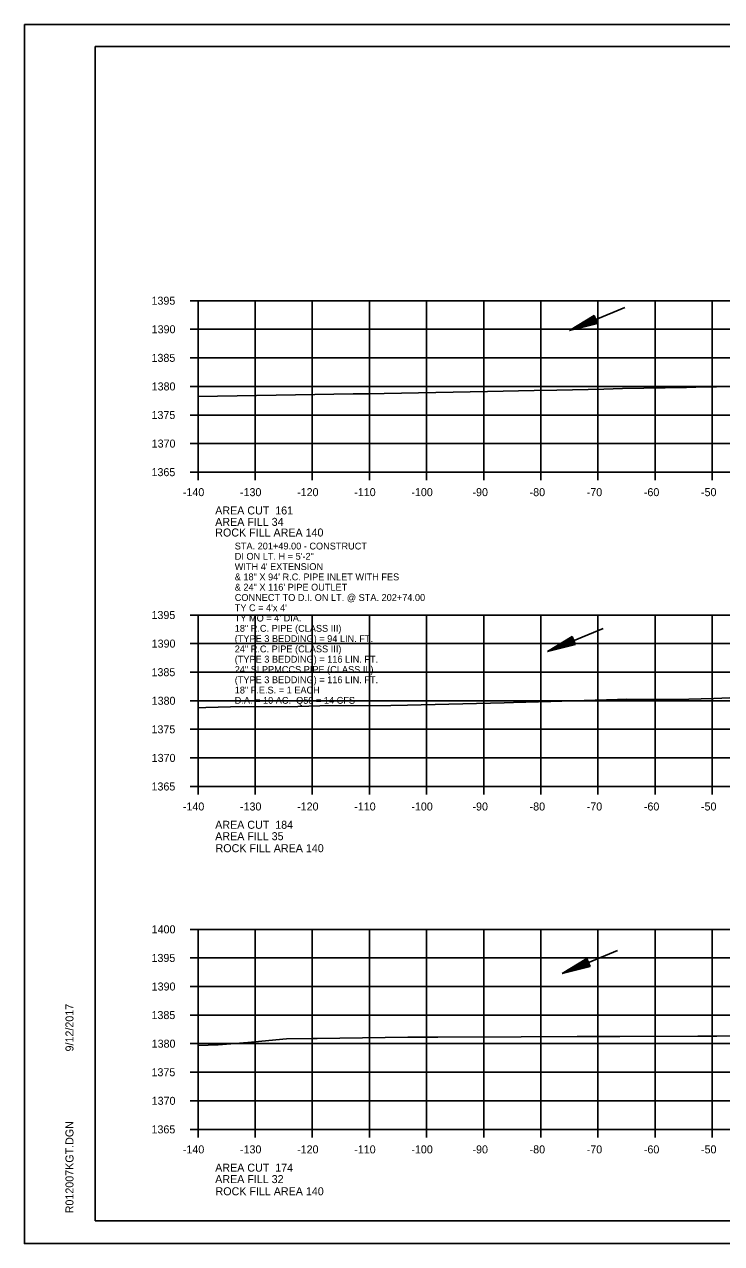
# Model space of a CAD drawing. Extents: x 1374311 to 1383814, y 384102 to 406278.
# Drawn here: x 1382469.7 to 1382591.7, y 402225 to 402438.3 of the extents above; entities that cross this region are included whole.
import ezdxf

# ---------------------------------------------------------------- set-up
doc = ezdxf.new("R2010")
doc.units = 0
for name, color, linetype in [('R_Axis', 7, 'Continuous'), ('R_Axis Annot', 7, 'Continuous'), ('R_Border', 7, 'Continuous'), ('R_Draft', 7, 'Continuous'), ('R_Exist Surface', 7, 'Continuous'), ('R_Fin Surface', 7, 'Continuous'), ('R_Grid', 7, 'Continuous'), ('R_No Plot', 7, 'Continuous'), ('R_Water', 7, 'Continuous'), ('R_Water Annot', 7, 'Continuous')]:
    doc.layers.add(name, color=color, linetype=linetype)

msp = doc.modelspace()

# ---------------------------------------------------------------- linework, layer by layer
at = {"layer": 'R_Axis'}
for p, q in [((1382498.67, 402390), (1382500.07, 402390)), ((1382500.07, 402360), (1382500.07, 402390)), ((1382498.67, 402385), (1382500.07, 402385)), ((1382498.67, 402380), (1382500.07, 402380)), ((1382498.67, 402375), (1382500.07, 402375)), ((1382498.67, 402370), (1382500.07, 402370)), ((1382498.67, 402365), (1382500.07, 402365)), ((1382498.67, 402360), (1382500.07, 402360)), ((1382500.07, 402360), (1382780.07, 402360)), ((1382500.07, 402358.6), (1382500.07, 402360)), ((1382510.07, 402358.6), (1382510.07, 402360)), ((1382520.07, 402358.6), (1382520.07, 402360)), ((1382530.07, 402358.6), (1382530.07, 402360)), ((1382540.07, 402358.6), (1382540.07, 402360)), ((1382550.07, 402358.6), (1382550.07, 402360)), ((1382560.07, 402358.6), (1382560.07, 402360)), ((1382570.07, 402358.6), (1382570.07, 402360)), ((1382580.07, 402358.6), (1382580.07, 402360)), ((1382590.07, 402358.6), (1382590.07, 402360)), ((1382498.67, 402335), (1382500.07, 402335)), ((1382500.07, 402305), (1382500.07, 402335)), ((1382498.67, 402330), (1382500.07, 402330)), ((1382498.67, 402325), (1382500.07, 402325)), ((1382498.67, 402320), (1382500.07, 402320)), ((1382498.67, 402315), (1382500.07, 402315)), ((1382498.67, 402310), (1382500.07, 402310)), ((1382498.67, 402305), (1382500.07, 402305)), ((1382500.07, 402305), (1382780.07, 402305)), ((1382500.07, 402303.6), (1382500.07, 402305)), ((1382510.07, 402303.6), (1382510.07, 402305)), ((1382520.07, 402303.6), (1382520.07, 402305)), ((1382530.07, 402303.6), (1382530.07, 402305)), ((1382540.07, 402303.6), (1382540.07, 402305)), ((1382550.07, 402303.6), (1382550.07, 402305)), ((1382560.07, 402303.6), (1382560.07, 402305)), ((1382570.07, 402303.6), (1382570.07, 402305)), ((1382580.07, 402303.6), (1382580.07, 402305)), ((1382590.07, 402303.6), (1382590.07, 402305)), ((1382498.67, 402280), (1382500.07, 402280)), ((1382500.07, 402245), (1382500.07, 402280)), ((1382498.67, 402275), (1382500.07, 402275)), ((1382498.67, 402270), (1382500.07, 402270)), ((1382498.67, 402265), (1382500.07, 402265)), ((1382498.67, 402260), (1382500.07, 402260)), ((1382498.67, 402255), (1382500.07, 402255)), ((1382498.67, 402250), (1382500.07, 402250)), ((1382498.67, 402245), (1382500.07, 402245)), ((1382500.07, 402245), (1382780.07, 402245)), ((1382500.07, 402243.6), (1382500.07, 402245)), ((1382510.07, 402243.6), (1382510.07, 402245)), ((1382520.07, 402243.6), (1382520.07, 402245)), ((1382530.07, 402243.6), (1382530.07, 402245)), ((1382540.07, 402243.6), (1382540.07, 402245)), ((1382550.07, 402243.6), (1382550.07, 402245)), ((1382560.07, 402243.6), (1382560.07, 402245)), ((1382570.07, 402243.6), (1382570.07, 402245)), ((1382580.07, 402243.6), (1382580.07, 402245)), ((1382590.07, 402243.6), (1382590.07, 402245))]:
    msp.add_line(p, q, dxfattribs=at)
at = {"layer": 'R_Border'}
for p, q in [((1382482.07, 402434.46), (1382798.25, 402434.46)), ((1382482.07, 402229), (1382482.07, 402434.46)), ((1382482.07, 402229), (1382482.07, 402229)), ((1382798.25, 402229), (1382482.07, 402229))]:
    msp.add_line(p, q, dxfattribs=at)
at = {"layer": 'R_Draft'}
for p, q in [((1382569.41, 402387.42), (1382565.09, 402384.81)), ((1382569.46, 402387.31), (1382565.86, 402385.13)), ((1382569.51, 402387.19), (1382566.65, 402385.46)), ((1382569.56, 402387.07), (1382567.42, 402385.78)), ((1382569.61, 402386.95), (1382568.2, 402386.1)), ((1382569.66, 402386.84), (1382568.97, 402386.42)), ((1382569.99, 402386.04), (1382569.41, 402387.42)), ((1382569.99, 402386.04), (1382565.09, 402384.81)), ((1382569.94, 402386.15), (1382565.86, 402385.13)), ((1382569.89, 402386.27), (1382566.65, 402385.46)), ((1382569.84, 402386.38), (1382567.42, 402385.78)), ((1382569.79, 402386.5), (1382568.2, 402386.1)), ((1382569.75, 402386.62), (1382568.97, 402386.42)), ((1382565.58, 402331.24), (1382561.26, 402328.62)), ((1382566.16, 402329.85), (1382561.26, 402328.62)), ((1382565.63, 402331.12), (1382562.03, 402328.94)), ((1382566.11, 402329.97), (1382562.03, 402328.94)), ((1382565.68, 402331), (1382562.82, 402329.27)), ((1382566.06, 402330.08), (1382562.82, 402329.27)), ((1382565.73, 402330.89), (1382563.59, 402329.59)), ((1382566.02, 402330.2), (1382563.59, 402329.59)), ((1382565.78, 402330.77), (1382564.37, 402329.92)), ((1382565.97, 402330.32), (1382564.37, 402329.92)), ((1382565.83, 402330.65), (1382565.14, 402330.24)), ((1382565.92, 402330.43), (1382565.14, 402330.24)), ((1382566.16, 402329.85), (1382565.58, 402331.24)), ((1382568.14, 402274.89), (1382563.81, 402272.28)), ((1382568.18, 402274.78), (1382564.58, 402272.6)), ((1382568.23, 402274.66), (1382565.37, 402272.93)), ((1382568.62, 402273.74), (1382565.37, 402272.93)), ((1382568.28, 402274.54), (1382566.14, 402273.25)), ((1382568.57, 402273.85), (1382566.14, 402273.25)), ((1382568.33, 402274.42), (1382566.92, 402273.57)), ((1382568.52, 402273.97), (1382566.92, 402273.57)), ((1382568.38, 402274.31), (1382567.7, 402273.89)), ((1382568.47, 402274.09), (1382567.7, 402273.89)), ((1382568.71, 402273.51), (1382568.14, 402274.89)), ((1382568.71, 402273.51), (1382563.81, 402272.28)), ((1382568.67, 402273.62), (1382564.58, 402272.6))]:
    msp.add_line(p, q, dxfattribs=at)
at = {"layer": 'R_Exist Surface'}
for points in [[(1382500.07, 402373.21), (1382517.12, 402373.52), (1382527.24, 402373.68), (1382530.15, 402373.73), (1382532.63, 402373.79), (1382550.76, 402374.09), (1382558.89, 402374.27), (1382562.85, 402374.33), (1382571.09, 402374.54), (1382574.34, 402374.61), (1382585.58, 402374.82), (1382587.2, 402374.86), (1382598.13, 402375.05)], [(1382500.07, 402318.78), (1382501.41, 402318.8), (1382505.75, 402318.92), (1382517.55, 402319.01), (1382521.41, 402319.09), (1382533.82, 402319.16), (1382536.76, 402319.24), (1382553.64, 402319.66), (1382555.3, 402319.71), (1382561.82, 402319.87), (1382573.49, 402320.23), (1382574.99, 402320.25), (1382583.76, 402320.23), (1382590.35, 402320.37), (1382597.42, 402320.69)], [(1382500.07, 402259.7), (1382503.56, 402259.8), (1382508.76, 402260.22), (1382515.53, 402260.86), (1382519.9, 402260.92), (1382520.93, 402260.92), (1382536.81, 402261.11), (1382542.03, 402261.15), (1382556.64, 402261.22), (1382566.45, 402261.24), (1382573.91, 402261.28), (1382587.54, 402261.29), (1382590.89, 402261.3), (1382608.29, 402261.54)]]:
    msp.add_lwpolyline(points, dxfattribs=at)
at = {"layer": 'R_Grid'}
for p, q in [((1382500.07, 402390), (1382780.07, 402390)), ((1382500.07, 402360), (1382500.07, 402390)), ((1382510.07, 402360), (1382510.07, 402390)), ((1382520.07, 402360), (1382520.07, 402390)), ((1382530.07, 402360), (1382530.07, 402390)), ((1382540.07, 402360), (1382540.07, 402390)), ((1382550.07, 402360), (1382550.07, 402390)), ((1382560.07, 402360), (1382560.07, 402390)), ((1382570.07, 402360), (1382570.07, 402390)), ((1382580.07, 402360), (1382580.07, 402390)), ((1382590.07, 402360), (1382590.07, 402390)), ((1382500.07, 402385), (1382780.07, 402385)), ((1382500.07, 402380), (1382780.07, 402380)), ((1382500.07, 402375), (1382780.07, 402375)), ((1382500.07, 402370), (1382780.07, 402370)), ((1382500.07, 402365), (1382780.07, 402365)), ((1382500.07, 402360), (1382780.07, 402360)), ((1382500.07, 402335), (1382780.07, 402335)), ((1382500.07, 402305), (1382500.07, 402335)), ((1382510.07, 402305), (1382510.07, 402335)), ((1382520.07, 402305), (1382520.07, 402335)), ((1382530.07, 402305), (1382530.07, 402335)), ((1382540.07, 402305), (1382540.07, 402335)), ((1382550.07, 402305), (1382550.07, 402335)), ((1382560.07, 402305), (1382560.07, 402335)), ((1382570.07, 402305), (1382570.07, 402335)), ((1382580.07, 402305), (1382580.07, 402335)), ((1382590.07, 402305), (1382590.07, 402335)), ((1382500.07, 402330), (1382780.07, 402330)), ((1382500.07, 402325), (1382780.07, 402325)), ((1382500.07, 402320), (1382780.07, 402320)), ((1382500.07, 402315), (1382780.07, 402315)), ((1382500.07, 402310), (1382780.07, 402310)), ((1382500.07, 402305), (1382780.07, 402305)), ((1382500.07, 402280), (1382780.07, 402280)), ((1382500.07, 402245), (1382500.07, 402280)), ((1382510.07, 402245), (1382510.07, 402280)), ((1382520.07, 402245), (1382520.07, 402280)), ((1382530.07, 402245), (1382530.07, 402280)), ((1382540.07, 402245), (1382540.07, 402280)), ((1382550.07, 402245), (1382550.07, 402280)), ((1382560.07, 402245), (1382560.07, 402280)), ((1382570.07, 402245), (1382570.07, 402280)), ((1382580.07, 402245), (1382580.07, 402280)), ((1382590.07, 402245), (1382590.07, 402280)), ((1382500.07, 402275), (1382780.07, 402275)), ((1382500.07, 402270), (1382780.07, 402270)), ((1382500.07, 402265), (1382780.07, 402265)), ((1382500.07, 402260), (1382780.07, 402260)), ((1382500.07, 402255), (1382780.07, 402255)), ((1382500.07, 402250), (1382780.07, 402250)), ((1382500.07, 402245), (1382780.07, 402245))]:
    msp.add_line(p, q, dxfattribs=at)
at = {"layer": 'R_No Plot'}
for p, q in [((1382469.67, 402438.35), (1382803, 402438.35)), ((1382469.67, 402225.02), (1382803, 402225.02))]:
    msp.add_line(p, q, dxfattribs=at)
for points in [[(1382469.66, 402438.35), (1382803, 402438.35), (1382803, 402225.01), (1382469.66, 402225.01)], [(1382715.99, 402434.46), (1382715.99, 402424.58), (1382751.72, 402424.58), (1382751.72, 402421.66), (1382774.92, 402421.66), (1382774.92, 402397.32), (1382798.25, 402397.32), (1382798.25, 402229), (1382482.07, 402229), (1382482.07, 402434.46)]]:
    msp.add_lwpolyline(points, close=True, dxfattribs=at)
at = {"layer": 'R_Water'}
for p, q in [((1382574.78, 402388.84), (1382565.09, 402384.81)), ((1382570.96, 402332.66), (1382561.26, 402328.62)), ((1382573.51, 402276.31), (1382563.81, 402272.28))]:
    msp.add_line(p, q, dxfattribs=at)

# ---------------------------------------------------------------- texts
at = {"layer": 'R_Axis Annot'}
for s, p in [('1395', (1382491.92, 402389.3)), ('1390', (1382491.95, 402384.3)), ('1385', (1382491.92, 402379.3)), ('1380', (1382491.95, 402374.3)), ('1375', (1382491.92, 402369.3)), ('1370', (1382491.95, 402364.3)), ('1365', (1382491.92, 402359.3)), ('-140', (1382497.41, 402355.8)), ('-130', (1382507.41, 402355.8)), ('-120', (1382517.41, 402355.8)), ('-110', (1382527.41, 402355.8)), ('-100', (1382537.41, 402355.8)), ('-90', (1382548.11, 402355.8)), ('-80', (1382558.11, 402355.8)), ('-70', (1382568.11, 402355.8)), ('-60', (1382578.11, 402355.8)), ('-50', (1382588.11, 402355.8)), ('AREA CUT  161', (1382503.07, 402352.6)), ('AREA FILL 34', (1382503.07, 402350.6)), ('1395', (1382491.92, 402334.3)), ('1390', (1382491.95, 402329.3)), ('1385', (1382491.92, 402324.3)), ('1380', (1382491.95, 402319.3)), ('1375', (1382491.92, 402314.3)), ('1370', (1382491.95, 402309.3)), ('1365', (1382491.92, 402304.3)), ('-140', (1382497.41, 402300.8)), ('-130', (1382507.41, 402300.8)), ('-120', (1382517.41, 402300.8)), ('-110', (1382527.41, 402300.8)), ('-100', (1382537.41, 402300.8)), ('-90', (1382548.11, 402300.8)), ('-80', (1382558.11, 402300.8)), ('-70', (1382568.11, 402300.8)), ('-60', (1382578.11, 402300.8)), ('-50', (1382588.11, 402300.8)), ('AREA CUT  184', (1382503.07, 402297.6)), ('AREA FILL 35', (1382503.07, 402295.6)), ('1400', (1382491.95, 402279.3)), ('1395', (1382491.92, 402274.3)), ('1390', (1382491.95, 402269.3)), ('1385', (1382491.92, 402264.3)), ('1380', (1382491.95, 402259.3)), ('1375', (1382491.92, 402254.3)), ('1370', (1382491.95, 402249.3)), ('1365', (1382491.92, 402244.3)), ('-140', (1382497.41, 402240.8)), ('-130', (1382507.41, 402240.8)), ('-120', (1382517.41, 402240.8)), ('-110', (1382527.41, 402240.8)), ('-100', (1382537.41, 402240.8)), ('-90', (1382548.11, 402240.8)), ('-80', (1382558.11, 402240.8)), ('-70', (1382568.11, 402240.8)), ('-60', (1382578.11, 402240.8)), ('-50', (1382588.11, 402240.8)), ('AREA CUT  174', (1382503.07, 402237.6)), ('AREA FILL 32', (1382503.07, 402235.6))]:
    msp.add_text(s, height=1.4, dxfattribs=at).set_placement(p)
at = {"layer": 'R_Border'}
for s, p in [('9/12/2017', (1382478.26, 402258.64)), ('R012007KGT.DGN', (1382478.26, 402230.32))]:
    msp.add_text(s, height=1.4, rotation=90, dxfattribs=at).set_placement(p)
at = {"layer": 'R_Fin Surface'}
for p in [(1382503.08, 402348.74), (1382503.13, 402293.5), (1382503.13, 402233.47)]:
    msp.add_text('ROCK FILL AREA 140', height=1.4, dxfattribs=at).set_placement(p)
at = {"layer": 'R_Water Annot'}
for s, p in [('STA. 201+49.00 - CONSTRUCT', (1382506.49, 402346.47)), ("WITH 4' EXTENSION", (1382506.49, 402342.87)), ('DI ON LT. H = 5\'-2"', (1382506.49, 402344.67)), ('& 18" X 94\' R.C. PIPE INLET WITH FES ', (1382506.49, 402341.07)), ('& 24" X 116\' PIPE OUTLET', (1382506.49, 402339.27)), ('CONNECT TO D.I. ON LT. @ STA. 202+74.00', (1382506.49, 402337.47)), ("TY C = 4'x 4'", (1382506.49, 402335.67)), ("TY MO = 4' DIA.", (1382506.49, 402333.87)), ('(TYPE 3 BEDDING) = 94 LIN. FT.', (1382506.49, 402330.27)), ('18" R.C. PIPE (CLASS III)', (1382506.49, 402332.07)), ('24" R.C. PIPE (CLASS III)', (1382506.49, 402328.47)), ('(TYPE 3 BEDDING) = 116 LIN. FT.', (1382506.49, 402326.67)), ('24" SLPPMCCS PIPE (CLASS III)', (1382506.49, 402324.87)), ('(TYPE 3 BEDDING) = 116 LIN. FT.', (1382506.49, 402323.07)), ('18" F.E.S. = 1 EACH', (1382506.49, 402321.27)), ('D.A. = 10 AC.  Q50 = 14 CFS', (1382506.49, 402319.47))]:
    msp.add_text(s, height=1.2, dxfattribs=at).set_placement(p)

doc.saveas('drawing.dxf')
